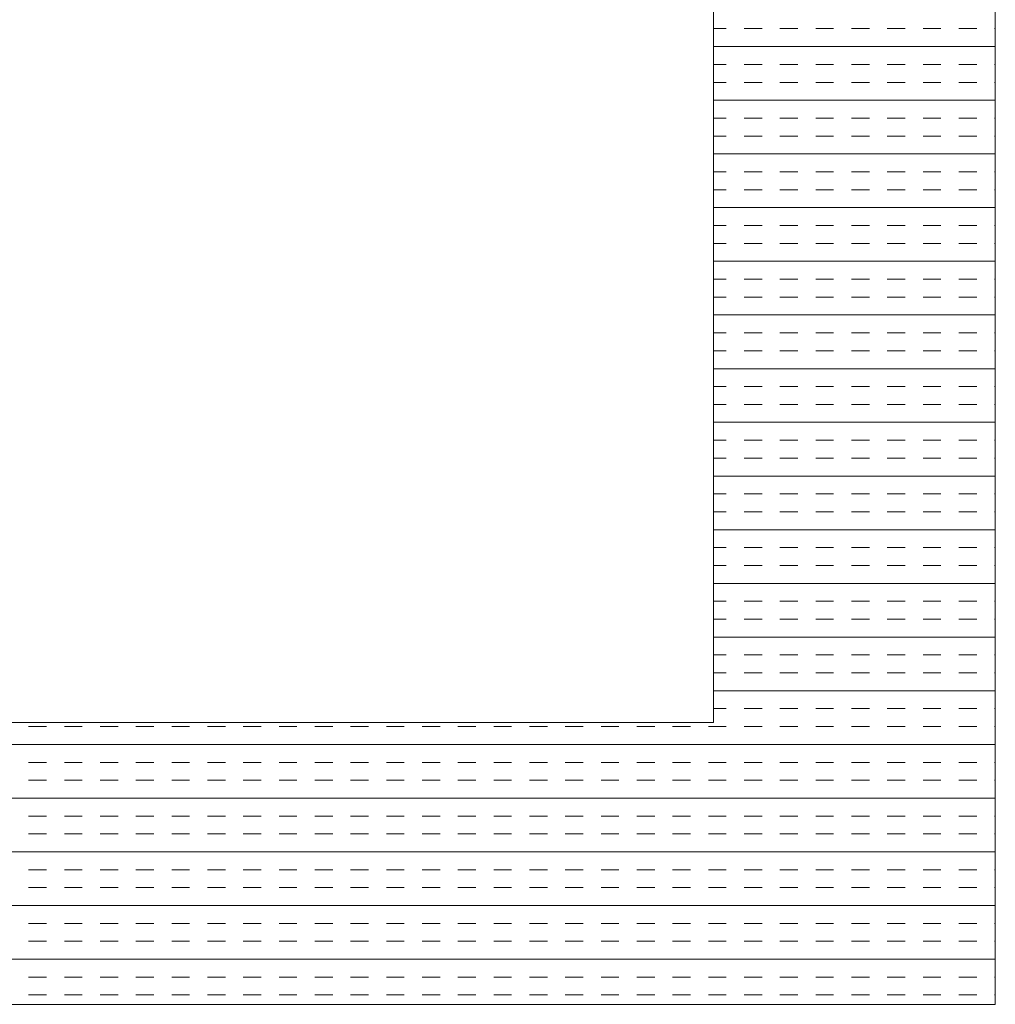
# Model space of a CAD drawing. Extents: x 3940905 to 4145695, y 925352 to 1109797.
# Tile 700 of 1056: x 4034525 to 4034698, y 1099910 to 1100085. Entities that reach past the tile are written whole.
import ezdxf

# ---------------------------------------------------------------- set-up
doc = ezdxf.new("R2010")
doc.units = 0
doc.header["$LTSCALE"] = 750
doc.header["$MEASUREMENT"] = 0
doc.layers.add('CKD Equipments', color=252, linetype='CONTINUOUS', lineweight=0)

msp = doc.modelspace()

# ---------------------------------------------------------------- linework, layer by layer
at = {"layer": 'CKD Equipments'}
for p, q in [((4034698.22, 1099910.1, -7.61), (4034698.22, 1100610.1, -7.61)), ((4034648.22, 1099960.1, -7.61), (4034648.22, 1100560.1, -7.61)), ((4033930.22, 1099960.1, -7.61), (4034648.22, 1099960.1, -7.61)), ((4033880.22, 1099910.1, -7.61), (4034698.22, 1099910.1, -7.61))]:
    msp.add_line(p, q, dxfattribs=at)
at = {"layer": 'CKD Equipments', "color": 4, "linetype": 'Continuous'}
for p, q in [((4034648.22, 1100083.21, -7.61), (4034650.47, 1100083.21, -7.61)), ((4034653.64, 1100083.21, -7.61), (4034656.82, 1100083.21, -7.61)), ((4034659.99, 1100083.21, -7.61), (4034663.17, 1100083.21, -7.61)), ((4034666.34, 1100083.21, -7.61), (4034669.52, 1100083.21, -7.61)), ((4034672.69, 1100083.21, -7.61), (4034675.87, 1100083.21, -7.61)), ((4034679.04, 1100083.21, -7.61), (4034682.22, 1100083.21, -7.61)), ((4034685.39, 1100083.21, -7.61), (4034688.57, 1100083.21, -7.61)), ((4034691.74, 1100083.21, -7.61), (4034694.92, 1100083.21, -7.61)), ((4034698.09, 1100083.21, -7.61), (4034698.22, 1100083.21, -7.61)), ((4034648.22, 1100080.03, -7.61), (4034698.22, 1100080.03, -7.61)), ((4034648.22, 1100076.86, -7.61), (4034650.47, 1100076.86, -7.61)), ((4034653.64, 1100076.86, -7.61), (4034656.82, 1100076.86, -7.61)), ((4034659.99, 1100076.86, -7.61), (4034663.17, 1100076.86, -7.61)), ((4034666.34, 1100076.86, -7.61), (4034669.52, 1100076.86, -7.61)), ((4034672.69, 1100076.86, -7.61), (4034675.87, 1100076.86, -7.61)), ((4034679.04, 1100076.86, -7.61), (4034682.22, 1100076.86, -7.61)), ((4034685.39, 1100076.86, -7.61), (4034688.57, 1100076.86, -7.61)), ((4034691.74, 1100076.86, -7.61), (4034694.92, 1100076.86, -7.61)), ((4034698.09, 1100076.86, -7.61), (4034698.22, 1100076.86, -7.61)), ((4034648.22, 1100073.68, -7.61), (4034650.47, 1100073.68, -7.61)), ((4034653.64, 1100073.68, -7.61), (4034656.82, 1100073.68, -7.61)), ((4034659.99, 1100073.68, -7.61), (4034663.17, 1100073.68, -7.61)), ((4034666.34, 1100073.68, -7.61), (4034669.52, 1100073.68, -7.61)), ((4034672.69, 1100073.68, -7.61), (4034675.87, 1100073.68, -7.61)), ((4034679.04, 1100073.68, -7.61), (4034682.22, 1100073.68, -7.61)), ((4034685.39, 1100073.68, -7.61), (4034688.57, 1100073.68, -7.61)), ((4034691.74, 1100073.68, -7.61), (4034694.92, 1100073.68, -7.61)), ((4034698.09, 1100073.68, -7.61), (4034698.22, 1100073.68, -7.61)), ((4034648.22, 1100070.51, -7.61), (4034698.22, 1100070.51, -7.61)), ((4034648.22, 1100067.33, -7.61), (4034650.47, 1100067.33, -7.61)), ((4034653.64, 1100067.33, -7.61), (4034656.82, 1100067.33, -7.61)), ((4034659.99, 1100067.33, -7.61), (4034663.17, 1100067.33, -7.61)), ((4034666.34, 1100067.33, -7.61), (4034669.52, 1100067.33, -7.61)), ((4034672.69, 1100067.33, -7.61), (4034675.87, 1100067.33, -7.61)), ((4034679.04, 1100067.33, -7.61), (4034682.22, 1100067.33, -7.61)), ((4034685.39, 1100067.33, -7.61), (4034688.57, 1100067.33, -7.61)), ((4034691.74, 1100067.33, -7.61), (4034694.92, 1100067.33, -7.61)), ((4034698.09, 1100067.33, -7.61), (4034698.22, 1100067.33, -7.61)), ((4034648.22, 1100064.16, -7.61), (4034650.47, 1100064.16, -7.61)), ((4034653.64, 1100064.16, -7.61), (4034656.82, 1100064.16, -7.61)), ((4034659.99, 1100064.16, -7.61), (4034663.17, 1100064.16, -7.61)), ((4034666.34, 1100064.16, -7.61), (4034669.52, 1100064.16, -7.61)), ((4034672.69, 1100064.16, -7.61), (4034675.87, 1100064.16, -7.61)), ((4034679.04, 1100064.16, -7.61), (4034682.22, 1100064.16, -7.61)), ((4034685.39, 1100064.16, -7.61), (4034688.57, 1100064.16, -7.61)), ((4034691.74, 1100064.16, -7.61), (4034694.92, 1100064.16, -7.61)), ((4034698.09, 1100064.16, -7.61), (4034698.22, 1100064.16, -7.61)), ((4034648.22, 1100060.98, -7.61), (4034698.22, 1100060.98, -7.61)), ((4034648.22, 1100057.81, -7.61), (4034650.47, 1100057.81, -7.61)), ((4034653.64, 1100057.81, -7.61), (4034656.82, 1100057.81, -7.61)), ((4034659.99, 1100057.81, -7.61), (4034663.17, 1100057.81, -7.61)), ((4034666.34, 1100057.81, -7.61), (4034669.52, 1100057.81, -7.61)), ((4034672.69, 1100057.81, -7.61), (4034675.87, 1100057.81, -7.61)), ((4034679.04, 1100057.81, -7.61), (4034682.22, 1100057.81, -7.61)), ((4034685.39, 1100057.81, -7.61), (4034688.57, 1100057.81, -7.61)), ((4034691.74, 1100057.81, -7.61), (4034694.92, 1100057.81, -7.61)), ((4034698.09, 1100057.81, -7.61), (4034698.22, 1100057.81, -7.61)), ((4034648.22, 1100054.63, -7.61), (4034650.47, 1100054.63, -7.61)), ((4034653.64, 1100054.63, -7.61), (4034656.82, 1100054.63, -7.61)), ((4034659.99, 1100054.63, -7.61), (4034663.17, 1100054.63, -7.61)), ((4034666.34, 1100054.63, -7.61), (4034669.52, 1100054.63, -7.61)), ((4034672.69, 1100054.63, -7.61), (4034675.87, 1100054.63, -7.61)), ((4034679.04, 1100054.63, -7.61), (4034682.22, 1100054.63, -7.61)), ((4034685.39, 1100054.63, -7.61), (4034688.57, 1100054.63, -7.61)), ((4034691.74, 1100054.63, -7.61), (4034694.92, 1100054.63, -7.61)), ((4034698.09, 1100054.63, -7.61), (4034698.22, 1100054.63, -7.61)), ((4034648.22, 1100051.46, -7.61), (4034698.22, 1100051.46, -7.61)), ((4034648.22, 1100048.28, -7.61), (4034650.47, 1100048.28, -7.61)), ((4034653.64, 1100048.28, -7.61), (4034656.82, 1100048.28, -7.61)), ((4034659.99, 1100048.28, -7.61), (4034663.17, 1100048.28, -7.61)), ((4034666.34, 1100048.28, -7.61), (4034669.52, 1100048.28, -7.61)), ((4034672.69, 1100048.28, -7.61), (4034675.87, 1100048.28, -7.61)), ((4034679.04, 1100048.28, -7.61), (4034682.22, 1100048.28, -7.61)), ((4034685.39, 1100048.28, -7.61), (4034688.57, 1100048.28, -7.61)), ((4034691.74, 1100048.28, -7.61), (4034694.92, 1100048.28, -7.61)), ((4034698.09, 1100048.28, -7.61), (4034698.22, 1100048.28, -7.61)), ((4034648.22, 1100045.11, -7.61), (4034650.47, 1100045.11, -7.61)), ((4034653.64, 1100045.11, -7.61), (4034656.82, 1100045.11, -7.61)), ((4034659.99, 1100045.11, -7.61), (4034663.17, 1100045.11, -7.61)), ((4034666.34, 1100045.11, -7.61), (4034669.52, 1100045.11, -7.61)), ((4034672.69, 1100045.11, -7.61), (4034675.87, 1100045.11, -7.61)), ((4034679.04, 1100045.11, -7.61), (4034682.22, 1100045.11, -7.61)), ((4034685.39, 1100045.11, -7.61), (4034688.57, 1100045.11, -7.61)), ((4034691.74, 1100045.11, -7.61), (4034694.92, 1100045.11, -7.61)), ((4034698.09, 1100045.11, -7.61), (4034698.22, 1100045.11, -7.61)), ((4034648.22, 1100041.93, -7.61), (4034698.22, 1100041.93, -7.61)), ((4034648.22, 1100038.76, -7.61), (4034650.47, 1100038.76, -7.61)), ((4034653.64, 1100038.76, -7.61), (4034656.82, 1100038.76, -7.61)), ((4034659.99, 1100038.76, -7.61), (4034663.17, 1100038.76, -7.61)), ((4034666.34, 1100038.76, -7.61), (4034669.52, 1100038.76, -7.61)), ((4034672.69, 1100038.76, -7.61), (4034675.87, 1100038.76, -7.61)), ((4034679.04, 1100038.76, -7.61), (4034682.22, 1100038.76, -7.61)), ((4034685.39, 1100038.76, -7.61), (4034688.57, 1100038.76, -7.61)), ((4034691.74, 1100038.76, -7.61), (4034694.92, 1100038.76, -7.61)), ((4034698.09, 1100038.76, -7.61), (4034698.22, 1100038.76, -7.61)), ((4034648.22, 1100035.58, -7.61), (4034650.47, 1100035.58, -7.61)), ((4034653.64, 1100035.58, -7.61), (4034656.82, 1100035.58, -7.61)), ((4034659.99, 1100035.58, -7.61), (4034663.17, 1100035.58, -7.61)), ((4034666.34, 1100035.58, -7.61), (4034669.52, 1100035.58, -7.61)), ((4034672.69, 1100035.58, -7.61), (4034675.87, 1100035.58, -7.61)), ((4034679.04, 1100035.58, -7.61), (4034682.22, 1100035.58, -7.61)), ((4034685.39, 1100035.58, -7.61), (4034688.57, 1100035.58, -7.61)), ((4034691.74, 1100035.58, -7.61), (4034694.92, 1100035.58, -7.61)), ((4034698.09, 1100035.58, -7.61), (4034698.22, 1100035.58, -7.61)), ((4034648.22, 1100032.41, -7.61), (4034698.22, 1100032.41, -7.61)), ((4034648.22, 1100029.23, -7.61), (4034650.47, 1100029.23, -7.61)), ((4034653.64, 1100029.23, -7.61), (4034656.82, 1100029.23, -7.61)), ((4034659.99, 1100029.23, -7.61), (4034663.17, 1100029.23, -7.61)), ((4034666.34, 1100029.23, -7.61), (4034669.52, 1100029.23, -7.61)), ((4034672.69, 1100029.23, -7.61), (4034675.87, 1100029.23, -7.61)), ((4034679.04, 1100029.23, -7.61), (4034682.22, 1100029.23, -7.61)), ((4034685.39, 1100029.23, -7.61), (4034688.57, 1100029.23, -7.61)), ((4034691.74, 1100029.23, -7.61), (4034694.92, 1100029.23, -7.61)), ((4034698.09, 1100029.23, -7.61), (4034698.22, 1100029.23, -7.61)), ((4034648.22, 1100026.06, -7.61), (4034650.47, 1100026.06, -7.61)), ((4034653.64, 1100026.06, -7.61), (4034656.82, 1100026.06, -7.61)), ((4034659.99, 1100026.06, -7.61), (4034663.17, 1100026.06, -7.61)), ((4034666.34, 1100026.06, -7.61), (4034669.52, 1100026.06, -7.61)), ((4034672.69, 1100026.06, -7.61), (4034675.87, 1100026.06, -7.61)), ((4034679.04, 1100026.06, -7.61), (4034682.22, 1100026.06, -7.61)), ((4034685.39, 1100026.06, -7.61), (4034688.57, 1100026.06, -7.61)), ((4034691.74, 1100026.06, -7.61), (4034694.92, 1100026.06, -7.61)), ((4034698.09, 1100026.06, -7.61), (4034698.22, 1100026.06, -7.61)), ((4034648.22, 1100022.88, -7.61), (4034698.22, 1100022.88, -7.61)), ((4034648.22, 1100019.71, -7.61), (4034650.47, 1100019.71, -7.61)), ((4034653.64, 1100019.71, -7.61), (4034656.82, 1100019.71, -7.61)), ((4034659.99, 1100019.71, -7.61), (4034663.17, 1100019.71, -7.61)), ((4034666.34, 1100019.71, -7.61), (4034669.52, 1100019.71, -7.61)), ((4034672.69, 1100019.71, -7.61), (4034675.87, 1100019.71, -7.61)), ((4034679.04, 1100019.71, -7.61), (4034682.22, 1100019.71, -7.61)), ((4034685.39, 1100019.71, -7.61), (4034688.57, 1100019.71, -7.61)), ((4034691.74, 1100019.71, -7.61), (4034694.92, 1100019.71, -7.61)), ((4034698.09, 1100019.71, -7.61), (4034698.22, 1100019.71, -7.61)), ((4034648.22, 1100016.53, -7.61), (4034650.47, 1100016.53, -7.61)), ((4034653.64, 1100016.53, -7.61), (4034656.82, 1100016.53, -7.61)), ((4034659.99, 1100016.53, -7.61), (4034663.17, 1100016.53, -7.61)), ((4034666.34, 1100016.53, -7.61), (4034669.52, 1100016.53, -7.61)), ((4034672.69, 1100016.53, -7.61), (4034675.87, 1100016.53, -7.61)), ((4034679.04, 1100016.53, -7.61), (4034682.22, 1100016.53, -7.61)), ((4034685.39, 1100016.53, -7.61), (4034688.57, 1100016.53, -7.61)), ((4034691.74, 1100016.53, -7.61), (4034694.92, 1100016.53, -7.61)), ((4034698.09, 1100016.53, -7.61), (4034698.22, 1100016.53, -7.61)), ((4034648.22, 1100013.36, -7.61), (4034698.22, 1100013.36, -7.61)), ((4034648.22, 1100010.18, -7.61), (4034650.47, 1100010.18, -7.61)), ((4034653.64, 1100010.18, -7.61), (4034656.82, 1100010.18, -7.61)), ((4034659.99, 1100010.18, -7.61), (4034663.17, 1100010.18, -7.61)), ((4034666.34, 1100010.18, -7.61), (4034669.52, 1100010.18, -7.61)), ((4034672.69, 1100010.18, -7.61), (4034675.87, 1100010.18, -7.61)), ((4034679.04, 1100010.18, -7.61), (4034682.22, 1100010.18, -7.61)), ((4034685.39, 1100010.18, -7.61), (4034688.57, 1100010.18, -7.61)), ((4034691.74, 1100010.18, -7.61), (4034694.92, 1100010.18, -7.61)), ((4034698.09, 1100010.18, -7.61), (4034698.22, 1100010.18, -7.61)), ((4034648.22, 1100007.01, -7.61), (4034650.47, 1100007.01, -7.61)), ((4034653.64, 1100007.01, -7.61), (4034656.82, 1100007.01, -7.61)), ((4034659.99, 1100007.01, -7.61), (4034663.17, 1100007.01, -7.61)), ((4034666.34, 1100007.01, -7.61), (4034669.52, 1100007.01, -7.61)), ((4034672.69, 1100007.01, -7.61), (4034675.87, 1100007.01, -7.61)), ((4034679.04, 1100007.01, -7.61), (4034682.22, 1100007.01, -7.61)), ((4034685.39, 1100007.01, -7.61), (4034688.57, 1100007.01, -7.61)), ((4034691.74, 1100007.01, -7.61), (4034694.92, 1100007.01, -7.61)), ((4034698.09, 1100007.01, -7.61), (4034698.22, 1100007.01, -7.61)), ((4034648.22, 1100003.83, -7.61), (4034698.22, 1100003.83, -7.61)), ((4034648.22, 1100000.66, -7.61), (4034650.47, 1100000.66, -7.61)), ((4034653.64, 1100000.66, -7.61), (4034656.82, 1100000.66, -7.61)), ((4034659.99, 1100000.66, -7.61), (4034663.17, 1100000.66, -7.61)), ((4034666.34, 1100000.66, -7.61), (4034669.52, 1100000.66, -7.61)), ((4034672.69, 1100000.66, -7.61), (4034675.87, 1100000.66, -7.61)), ((4034679.04, 1100000.66, -7.61), (4034682.22, 1100000.66, -7.61)), ((4034685.39, 1100000.66, -7.61), (4034688.57, 1100000.66, -7.61)), ((4034691.74, 1100000.66, -7.61), (4034694.92, 1100000.66, -7.61)), ((4034698.09, 1100000.66, -7.61), (4034698.22, 1100000.66, -7.61)), ((4034648.22, 1099997.48, -7.61), (4034650.47, 1099997.48, -7.61)), ((4034653.64, 1099997.48, -7.61), (4034656.82, 1099997.48, -7.61)), ((4034659.99, 1099997.48, -7.61), (4034663.17, 1099997.48, -7.61)), ((4034666.34, 1099997.48, -7.61), (4034669.52, 1099997.48, -7.61)), ((4034672.69, 1099997.48, -7.61), (4034675.87, 1099997.48, -7.61)), ((4034679.04, 1099997.48, -7.61), (4034682.22, 1099997.48, -7.61)), ((4034685.39, 1099997.48, -7.61), (4034688.57, 1099997.48, -7.61)), ((4034691.74, 1099997.48, -7.61), (4034694.92, 1099997.48, -7.61)), ((4034698.09, 1099997.48, -7.61), (4034698.22, 1099997.48, -7.61)), ((4034648.22, 1099994.31, -7.61), (4034698.22, 1099994.31, -7.61)), ((4034648.22, 1099991.13, -7.61), (4034650.47, 1099991.13, -7.61)), ((4034653.64, 1099991.13, -7.61), (4034656.82, 1099991.13, -7.61)), ((4034659.99, 1099991.13, -7.61), (4034663.17, 1099991.13, -7.61)), ((4034666.34, 1099991.13, -7.61), (4034669.52, 1099991.13, -7.61)), ((4034672.69, 1099991.13, -7.61), (4034675.87, 1099991.13, -7.61)), ((4034679.04, 1099991.13, -7.61), (4034682.22, 1099991.13, -7.61)), ((4034685.39, 1099991.13, -7.61), (4034688.57, 1099991.13, -7.61)), ((4034691.74, 1099991.13, -7.61), (4034694.92, 1099991.13, -7.61)), ((4034698.09, 1099991.13, -7.61), (4034698.22, 1099991.13, -7.61)), ((4034648.22, 1099987.96, -7.61), (4034650.47, 1099987.96, -7.61)), ((4034653.64, 1099987.96, -7.61), (4034656.82, 1099987.96, -7.61)), ((4034659.99, 1099987.96, -7.61), (4034663.17, 1099987.96, -7.61)), ((4034666.34, 1099987.96, -7.61), (4034669.52, 1099987.96, -7.61)), ((4034672.69, 1099987.96, -7.61), (4034675.87, 1099987.96, -7.61)), ((4034679.04, 1099987.96, -7.61), (4034682.22, 1099987.96, -7.61)), ((4034685.39, 1099987.96, -7.61), (4034688.57, 1099987.96, -7.61)), ((4034691.74, 1099987.96, -7.61), (4034694.92, 1099987.96, -7.61)), ((4034698.09, 1099987.96, -7.61), (4034698.22, 1099987.96, -7.61)), ((4034648.22, 1099984.78, -7.61), (4034698.22, 1099984.78, -7.61)), ((4034648.22, 1099981.61, -7.61), (4034650.47, 1099981.61, -7.61)), ((4034653.64, 1099981.61, -7.61), (4034656.82, 1099981.61, -7.61)), ((4034659.99, 1099981.61, -7.61), (4034663.17, 1099981.61, -7.61)), ((4034666.34, 1099981.61, -7.61), (4034669.52, 1099981.61, -7.61)), ((4034672.69, 1099981.61, -7.61), (4034675.87, 1099981.61, -7.61)), ((4034679.04, 1099981.61, -7.61), (4034682.22, 1099981.61, -7.61)), ((4034685.39, 1099981.61, -7.61), (4034688.57, 1099981.61, -7.61)), ((4034691.74, 1099981.61, -7.61), (4034694.92, 1099981.61, -7.61)), ((4034698.09, 1099981.61, -7.61), (4034698.22, 1099981.61, -7.61)), ((4034648.22, 1099978.43, -7.61), (4034650.47, 1099978.43, -7.61)), ((4034653.64, 1099978.43, -7.61), (4034656.82, 1099978.43, -7.61)), ((4034659.99, 1099978.43, -7.61), (4034663.17, 1099978.43, -7.61)), ((4034666.34, 1099978.43, -7.61), (4034669.52, 1099978.43, -7.61)), ((4034672.69, 1099978.43, -7.61), (4034675.87, 1099978.43, -7.61)), ((4034679.04, 1099978.43, -7.61), (4034682.22, 1099978.43, -7.61)), ((4034685.39, 1099978.43, -7.61), (4034688.57, 1099978.43, -7.61)), ((4034691.74, 1099978.43, -7.61), (4034694.92, 1099978.43, -7.61)), ((4034698.09, 1099978.43, -7.61), (4034698.22, 1099978.43, -7.61)), ((4034648.22, 1099975.26, -7.61), (4034698.22, 1099975.26, -7.61)), ((4034648.22, 1099972.08, -7.61), (4034650.47, 1099972.08, -7.61)), ((4034653.64, 1099972.08, -7.61), (4034656.82, 1099972.08, -7.61)), ((4034659.99, 1099972.08, -7.61), (4034663.17, 1099972.08, -7.61)), ((4034666.34, 1099972.08, -7.61), (4034669.52, 1099972.08, -7.61)), ((4034672.69, 1099972.08, -7.61), (4034675.87, 1099972.08, -7.61)), ((4034679.04, 1099972.08, -7.61), (4034682.22, 1099972.08, -7.61)), ((4034685.39, 1099972.08, -7.61), (4034688.57, 1099972.08, -7.61)), ((4034691.74, 1099972.08, -7.61), (4034694.92, 1099972.08, -7.61)), ((4034698.09, 1099972.08, -7.61), (4034698.22, 1099972.08, -7.61)), ((4034648.22, 1099968.91, -7.61), (4034650.47, 1099968.91, -7.61)), ((4034653.64, 1099968.91, -7.61), (4034656.82, 1099968.91, -7.61)), ((4034659.99, 1099968.91, -7.61), (4034663.17, 1099968.91, -7.61)), ((4034666.34, 1099968.91, -7.61), (4034669.52, 1099968.91, -7.61)), ((4034672.69, 1099968.91, -7.61), (4034675.87, 1099968.91, -7.61)), ((4034679.04, 1099968.91, -7.61), (4034682.22, 1099968.91, -7.61)), ((4034685.39, 1099968.91, -7.61), (4034688.57, 1099968.91, -7.61)), ((4034691.74, 1099968.91, -7.61), (4034694.92, 1099968.91, -7.61)), ((4034698.09, 1099968.91, -7.61), (4034698.22, 1099968.91, -7.61)), ((4034648.22, 1099965.73, -7.61), (4034698.22, 1099965.73, -7.61)), ((4034648.22, 1099962.56, -7.61), (4034650.47, 1099962.56, -7.61)), ((4034653.64, 1099962.56, -7.61), (4034656.82, 1099962.56, -7.61)), ((4034659.99, 1099962.56, -7.61), (4034663.17, 1099962.56, -7.61)), ((4034666.34, 1099962.56, -7.61), (4034669.52, 1099962.56, -7.61)), ((4034672.69, 1099962.56, -7.61), (4034675.87, 1099962.56, -7.61)), ((4034679.04, 1099962.56, -7.61), (4034682.22, 1099962.56, -7.61)), ((4034685.39, 1099962.56, -7.61), (4034688.57, 1099962.56, -7.61)), ((4034691.74, 1099962.56, -7.61), (4034694.92, 1099962.56, -7.61)), ((4034698.09, 1099962.56, -7.61), (4034698.22, 1099962.56, -7.61)), ((4034526.64, 1099959.38, -7.61), (4034529.82, 1099959.38, -7.61)), ((4034532.99, 1099959.38, -7.61), (4034536.17, 1099959.38, -7.61)), ((4034539.34, 1099959.38, -7.61), (4034542.52, 1099959.38, -7.61)), ((4034545.69, 1099959.38, -7.61), (4034548.87, 1099959.38, -7.61)), ((4034552.04, 1099959.38, -7.61), (4034555.22, 1099959.38, -7.61)), ((4034558.39, 1099959.38, -7.61), (4034561.57, 1099959.38, -7.61)), ((4034564.74, 1099959.38, -7.61), (4034567.92, 1099959.38, -7.61)), ((4034571.09, 1099959.38, -7.61), (4034574.27, 1099959.38, -7.61)), ((4034577.44, 1099959.38, -7.61), (4034580.62, 1099959.38, -7.61)), ((4034583.79, 1099959.38, -7.61), (4034586.97, 1099959.38, -7.61)), ((4034590.14, 1099959.38, -7.61), (4034593.32, 1099959.38, -7.61)), ((4034596.49, 1099959.38, -7.61), (4034599.67, 1099959.38, -7.61)), ((4034602.84, 1099959.38, -7.61), (4034606.02, 1099959.38, -7.61)), ((4034609.19, 1099959.38, -7.61), (4034612.37, 1099959.38, -7.61)), ((4034615.54, 1099959.38, -7.61), (4034618.72, 1099959.38, -7.61)), ((4034621.89, 1099959.38, -7.61), (4034625.07, 1099959.38, -7.61)), ((4034628.24, 1099959.38, -7.61), (4034631.42, 1099959.38, -7.61)), ((4034634.59, 1099959.38, -7.61), (4034637.77, 1099959.38, -7.61)), ((4034640.94, 1099959.38, -7.61), (4034644.12, 1099959.38, -7.61)), ((4034647.29, 1099959.38, -7.61), (4034650.47, 1099959.38, -7.61)), ((4034653.64, 1099959.38, -7.61), (4034656.82, 1099959.38, -7.61)), ((4034659.99, 1099959.38, -7.61), (4034663.17, 1099959.38, -7.61)), ((4034666.34, 1099959.38, -7.61), (4034669.52, 1099959.38, -7.61)), ((4034672.69, 1099959.38, -7.61), (4034675.87, 1099959.38, -7.61)), ((4034679.04, 1099959.38, -7.61), (4034682.22, 1099959.38, -7.61)), ((4034685.39, 1099959.38, -7.61), (4034688.57, 1099959.38, -7.61)), ((4034691.74, 1099959.38, -7.61), (4034694.92, 1099959.38, -7.61)), ((4034698.09, 1099959.38, -7.61), (4034698.22, 1099959.38, -7.61)), ((4033880.22, 1099956.21, -7.61), (4034698.22, 1099956.21, -7.61)), ((4034526.64, 1099953.03, -7.61), (4034529.82, 1099953.03, -7.61)), ((4034532.99, 1099953.03, -7.61), (4034536.17, 1099953.03, -7.61)), ((4034539.34, 1099953.03, -7.61), (4034542.52, 1099953.03, -7.61)), ((4034545.69, 1099953.03, -7.61), (4034548.87, 1099953.03, -7.61)), ((4034552.04, 1099953.03, -7.61), (4034555.22, 1099953.03, -7.61)), ((4034558.39, 1099953.03, -7.61), (4034561.57, 1099953.03, -7.61)), ((4034564.74, 1099953.03, -7.61), (4034567.92, 1099953.03, -7.61)), ((4034571.09, 1099953.03, -7.61), (4034574.27, 1099953.03, -7.61)), ((4034577.44, 1099953.03, -7.61), (4034580.62, 1099953.03, -7.61)), ((4034583.79, 1099953.03, -7.61), (4034586.97, 1099953.03, -7.61)), ((4034590.14, 1099953.03, -7.61), (4034593.32, 1099953.03, -7.61)), ((4034596.49, 1099953.03, -7.61), (4034599.67, 1099953.03, -7.61)), ((4034602.84, 1099953.03, -7.61), (4034606.02, 1099953.03, -7.61)), ((4034609.19, 1099953.03, -7.61), (4034612.37, 1099953.03, -7.61)), ((4034615.54, 1099953.03, -7.61), (4034618.72, 1099953.03, -7.61)), ((4034621.89, 1099953.03, -7.61), (4034625.07, 1099953.03, -7.61)), ((4034628.24, 1099953.03, -7.61), (4034631.42, 1099953.03, -7.61)), ((4034634.59, 1099953.03, -7.61), (4034637.77, 1099953.03, -7.61)), ((4034640.94, 1099953.03, -7.61), (4034644.12, 1099953.03, -7.61)), ((4034647.29, 1099953.03, -7.61), (4034650.47, 1099953.03, -7.61)), ((4034653.64, 1099953.03, -7.61), (4034656.82, 1099953.03, -7.61)), ((4034659.99, 1099953.03, -7.61), (4034663.17, 1099953.03, -7.61)), ((4034666.34, 1099953.03, -7.61), (4034669.52, 1099953.03, -7.61)), ((4034672.69, 1099953.03, -7.61), (4034675.87, 1099953.03, -7.61)), ((4034679.04, 1099953.03, -7.61), (4034682.22, 1099953.03, -7.61)), ((4034685.39, 1099953.03, -7.61), (4034688.57, 1099953.03, -7.61)), ((4034691.74, 1099953.03, -7.61), (4034694.92, 1099953.03, -7.61)), ((4034698.09, 1099953.03, -7.61), (4034698.22, 1099953.03, -7.61)), ((4034526.64, 1099949.86, -7.61), (4034529.82, 1099949.86, -7.61)), ((4034532.99, 1099949.86, -7.61), (4034536.17, 1099949.86, -7.61)), ((4034539.34, 1099949.86, -7.61), (4034542.52, 1099949.86, -7.61)), ((4034545.69, 1099949.86, -7.61), (4034548.87, 1099949.86, -7.61)), ((4034552.04, 1099949.86, -7.61), (4034555.22, 1099949.86, -7.61)), ((4034558.39, 1099949.86, -7.61), (4034561.57, 1099949.86, -7.61)), ((4034564.74, 1099949.86, -7.61), (4034567.92, 1099949.86, -7.61)), ((4034571.09, 1099949.86, -7.61), (4034574.27, 1099949.86, -7.61)), ((4034577.44, 1099949.86, -7.61), (4034580.62, 1099949.86, -7.61)), ((4034583.79, 1099949.86, -7.61), (4034586.97, 1099949.86, -7.61)), ((4034590.14, 1099949.86, -7.61), (4034593.32, 1099949.86, -7.61)), ((4034596.49, 1099949.86, -7.61), (4034599.67, 1099949.86, -7.61)), ((4034602.84, 1099949.86, -7.61), (4034606.02, 1099949.86, -7.61)), ((4034609.19, 1099949.86, -7.61), (4034612.37, 1099949.86, -7.61)), ((4034615.54, 1099949.86, -7.61), (4034618.72, 1099949.86, -7.61)), ((4034621.89, 1099949.86, -7.61), (4034625.07, 1099949.86, -7.61)), ((4034628.24, 1099949.86, -7.61), (4034631.42, 1099949.86, -7.61)), ((4034634.59, 1099949.86, -7.61), (4034637.77, 1099949.86, -7.61)), ((4034640.94, 1099949.86, -7.61), (4034644.12, 1099949.86, -7.61)), ((4034647.29, 1099949.86, -7.61), (4034650.47, 1099949.86, -7.61)), ((4034653.64, 1099949.86, -7.61), (4034656.82, 1099949.86, -7.61)), ((4034659.99, 1099949.86, -7.61), (4034663.17, 1099949.86, -7.61)), ((4034666.34, 1099949.86, -7.61), (4034669.52, 1099949.86, -7.61)), ((4034672.69, 1099949.86, -7.61), (4034675.87, 1099949.86, -7.61)), ((4034679.04, 1099949.86, -7.61), (4034682.22, 1099949.86, -7.61)), ((4034685.39, 1099949.86, -7.61), (4034688.57, 1099949.86, -7.61)), ((4034691.74, 1099949.86, -7.61), (4034694.92, 1099949.86, -7.61)), ((4034698.09, 1099949.86, -7.61), (4034698.22, 1099949.86, -7.61)), ((4033880.22, 1099946.68, -7.61), (4034698.22, 1099946.68, -7.61)), ((4034526.64, 1099943.51, -7.61), (4034529.82, 1099943.51, -7.61)), ((4034532.99, 1099943.51, -7.61), (4034536.17, 1099943.51, -7.61)), ((4034539.34, 1099943.51, -7.61), (4034542.52, 1099943.51, -7.61)), ((4034545.69, 1099943.51, -7.61), (4034548.87, 1099943.51, -7.61)), ((4034552.04, 1099943.51, -7.61), (4034555.22, 1099943.51, -7.61)), ((4034558.39, 1099943.51, -7.61), (4034561.57, 1099943.51, -7.61)), ((4034564.74, 1099943.51, -7.61), (4034567.92, 1099943.51, -7.61)), ((4034571.09, 1099943.51, -7.61), (4034574.27, 1099943.51, -7.61)), ((4034577.44, 1099943.51, -7.61), (4034580.62, 1099943.51, -7.61)), ((4034583.79, 1099943.51, -7.61), (4034586.97, 1099943.51, -7.61)), ((4034590.14, 1099943.51, -7.61), (4034593.32, 1099943.51, -7.61)), ((4034596.49, 1099943.51, -7.61), (4034599.67, 1099943.51, -7.61)), ((4034602.84, 1099943.51, -7.61), (4034606.02, 1099943.51, -7.61)), ((4034609.19, 1099943.51, -7.61), (4034612.37, 1099943.51, -7.61)), ((4034615.54, 1099943.51, -7.61), (4034618.72, 1099943.51, -7.61)), ((4034621.89, 1099943.51, -7.61), (4034625.07, 1099943.51, -7.61)), ((4034628.24, 1099943.51, -7.61), (4034631.42, 1099943.51, -7.61)), ((4034634.59, 1099943.51, -7.61), (4034637.77, 1099943.51, -7.61)), ((4034640.94, 1099943.51, -7.61), (4034644.12, 1099943.51, -7.61)), ((4034647.29, 1099943.51, -7.61), (4034650.47, 1099943.51, -7.61)), ((4034653.64, 1099943.51, -7.61), (4034656.82, 1099943.51, -7.61)), ((4034659.99, 1099943.51, -7.61), (4034663.17, 1099943.51, -7.61)), ((4034666.34, 1099943.51, -7.61), (4034669.52, 1099943.51, -7.61)), ((4034672.69, 1099943.51, -7.61), (4034675.87, 1099943.51, -7.61)), ((4034679.04, 1099943.51, -7.61), (4034682.22, 1099943.51, -7.61)), ((4034685.39, 1099943.51, -7.61), (4034688.57, 1099943.51, -7.61)), ((4034691.74, 1099943.51, -7.61), (4034694.92, 1099943.51, -7.61)), ((4034698.09, 1099943.51, -7.61), (4034698.22, 1099943.51, -7.61)), ((4034526.64, 1099940.33, -7.61), (4034529.82, 1099940.33, -7.61)), ((4034532.99, 1099940.33, -7.61), (4034536.17, 1099940.33, -7.61)), ((4034539.34, 1099940.33, -7.61), (4034542.52, 1099940.33, -7.61)), ((4034545.69, 1099940.33, -7.61), (4034548.87, 1099940.33, -7.61)), ((4034552.04, 1099940.33, -7.61), (4034555.22, 1099940.33, -7.61)), ((4034558.39, 1099940.33, -7.61), (4034561.57, 1099940.33, -7.61)), ((4034564.74, 1099940.33, -7.61), (4034567.92, 1099940.33, -7.61)), ((4034571.09, 1099940.33, -7.61), (4034574.27, 1099940.33, -7.61)), ((4034577.44, 1099940.33, -7.61), (4034580.62, 1099940.33, -7.61)), ((4034583.79, 1099940.33, -7.61), (4034586.97, 1099940.33, -7.61)), ((4034590.14, 1099940.33, -7.61), (4034593.32, 1099940.33, -7.61)), ((4034596.49, 1099940.33, -7.61), (4034599.67, 1099940.33, -7.61)), ((4034602.84, 1099940.33, -7.61), (4034606.02, 1099940.33, -7.61)), ((4034609.19, 1099940.33, -7.61), (4034612.37, 1099940.33, -7.61)), ((4034615.54, 1099940.33, -7.61), (4034618.72, 1099940.33, -7.61)), ((4034621.89, 1099940.33, -7.61), (4034625.07, 1099940.33, -7.61)), ((4034628.24, 1099940.33, -7.61), (4034631.42, 1099940.33, -7.61)), ((4034634.59, 1099940.33, -7.61), (4034637.77, 1099940.33, -7.61)), ((4034640.94, 1099940.33, -7.61), (4034644.12, 1099940.33, -7.61)), ((4034647.29, 1099940.33, -7.61), (4034650.47, 1099940.33, -7.61)), ((4034653.64, 1099940.33, -7.61), (4034656.82, 1099940.33, -7.61)), ((4034659.99, 1099940.33, -7.61), (4034663.17, 1099940.33, -7.61)), ((4034666.34, 1099940.33, -7.61), (4034669.52, 1099940.33, -7.61)), ((4034672.69, 1099940.33, -7.61), (4034675.87, 1099940.33, -7.61)), ((4034679.04, 1099940.33, -7.61), (4034682.22, 1099940.33, -7.61)), ((4034685.39, 1099940.33, -7.61), (4034688.57, 1099940.33, -7.61)), ((4034691.74, 1099940.33, -7.61), (4034694.92, 1099940.33, -7.61)), ((4034698.09, 1099940.33, -7.61), (4034698.22, 1099940.33, -7.61)), ((4033880.22, 1099937.16, -7.61), (4034698.22, 1099937.16, -7.61)), ((4034526.64, 1099933.98, -7.61), (4034529.82, 1099933.98, -7.61)), ((4034532.99, 1099933.98, -7.61), (4034536.17, 1099933.98, -7.61)), ((4034539.34, 1099933.98, -7.61), (4034542.52, 1099933.98, -7.61)), ((4034545.69, 1099933.98, -7.61), (4034548.87, 1099933.98, -7.61)), ((4034552.04, 1099933.98, -7.61), (4034555.22, 1099933.98, -7.61)), ((4034558.39, 1099933.98, -7.61), (4034561.57, 1099933.98, -7.61)), ((4034564.74, 1099933.98, -7.61), (4034567.92, 1099933.98, -7.61)), ((4034571.09, 1099933.98, -7.61), (4034574.27, 1099933.98, -7.61)), ((4034577.44, 1099933.98, -7.61), (4034580.62, 1099933.98, -7.61)), ((4034583.79, 1099933.98, -7.61), (4034586.97, 1099933.98, -7.61)), ((4034590.14, 1099933.98, -7.61), (4034593.32, 1099933.98, -7.61)), ((4034596.49, 1099933.98, -7.61), (4034599.67, 1099933.98, -7.61)), ((4034602.84, 1099933.98, -7.61), (4034606.02, 1099933.98, -7.61)), ((4034609.19, 1099933.98, -7.61), (4034612.37, 1099933.98, -7.61)), ((4034615.54, 1099933.98, -7.61), (4034618.72, 1099933.98, -7.61)), ((4034621.89, 1099933.98, -7.61), (4034625.07, 1099933.98, -7.61)), ((4034628.24, 1099933.98, -7.61), (4034631.42, 1099933.98, -7.61)), ((4034634.59, 1099933.98, -7.61), (4034637.77, 1099933.98, -7.61)), ((4034640.94, 1099933.98, -7.61), (4034644.12, 1099933.98, -7.61)), ((4034647.29, 1099933.98, -7.61), (4034650.47, 1099933.98, -7.61)), ((4034653.64, 1099933.98, -7.61), (4034656.82, 1099933.98, -7.61)), ((4034659.99, 1099933.98, -7.61), (4034663.17, 1099933.98, -7.61)), ((4034666.34, 1099933.98, -7.61), (4034669.52, 1099933.98, -7.61)), ((4034672.69, 1099933.98, -7.61), (4034675.87, 1099933.98, -7.61)), ((4034679.04, 1099933.98, -7.61), (4034682.22, 1099933.98, -7.61)), ((4034685.39, 1099933.98, -7.61), (4034688.57, 1099933.98, -7.61)), ((4034691.74, 1099933.98, -7.61), (4034694.92, 1099933.98, -7.61)), ((4034698.09, 1099933.98, -7.61), (4034698.22, 1099933.98, -7.61)), ((4034526.64, 1099930.81, -7.61), (4034529.82, 1099930.81, -7.61)), ((4034532.99, 1099930.81, -7.61), (4034536.17, 1099930.81, -7.61)), ((4034539.34, 1099930.81, -7.61), (4034542.52, 1099930.81, -7.61)), ((4034545.69, 1099930.81, -7.61), (4034548.87, 1099930.81, -7.61)), ((4034552.04, 1099930.81, -7.61), (4034555.22, 1099930.81, -7.61)), ((4034558.39, 1099930.81, -7.61), (4034561.57, 1099930.81, -7.61)), ((4034564.74, 1099930.81, -7.61), (4034567.92, 1099930.81, -7.61)), ((4034571.09, 1099930.81, -7.61), (4034574.27, 1099930.81, -7.61)), ((4034577.44, 1099930.81, -7.61), (4034580.62, 1099930.81, -7.61)), ((4034583.79, 1099930.81, -7.61), (4034586.97, 1099930.81, -7.61)), ((4034590.14, 1099930.81, -7.61), (4034593.32, 1099930.81, -7.61)), ((4034596.49, 1099930.81, -7.61), (4034599.67, 1099930.81, -7.61)), ((4034602.84, 1099930.81, -7.61), (4034606.02, 1099930.81, -7.61)), ((4034609.19, 1099930.81, -7.61), (4034612.37, 1099930.81, -7.61)), ((4034615.54, 1099930.81, -7.61), (4034618.72, 1099930.81, -7.61)), ((4034621.89, 1099930.81, -7.61), (4034625.07, 1099930.81, -7.61)), ((4034628.24, 1099930.81, -7.61), (4034631.42, 1099930.81, -7.61)), ((4034634.59, 1099930.81, -7.61), (4034637.77, 1099930.81, -7.61)), ((4034640.94, 1099930.81, -7.61), (4034644.12, 1099930.81, -7.61)), ((4034647.29, 1099930.81, -7.61), (4034650.47, 1099930.81, -7.61)), ((4034653.64, 1099930.81, -7.61), (4034656.82, 1099930.81, -7.61)), ((4034659.99, 1099930.81, -7.61), (4034663.17, 1099930.81, -7.61)), ((4034666.34, 1099930.81, -7.61), (4034669.52, 1099930.81, -7.61)), ((4034672.69, 1099930.81, -7.61), (4034675.87, 1099930.81, -7.61)), ((4034679.04, 1099930.81, -7.61), (4034682.22, 1099930.81, -7.61)), ((4034685.39, 1099930.81, -7.61), (4034688.57, 1099930.81, -7.61)), ((4034691.74, 1099930.81, -7.61), (4034694.92, 1099930.81, -7.61)), ((4034698.09, 1099930.81, -7.61), (4034698.22, 1099930.81, -7.61)), ((4033880.22, 1099927.63, -7.61), (4034698.22, 1099927.63, -7.61)), ((4034526.64, 1099924.46, -7.61), (4034529.82, 1099924.46, -7.61)), ((4034532.99, 1099924.46, -7.61), (4034536.17, 1099924.46, -7.61)), ((4034539.34, 1099924.46, -7.61), (4034542.52, 1099924.46, -7.61)), ((4034545.69, 1099924.46, -7.61), (4034548.87, 1099924.46, -7.61)), ((4034552.04, 1099924.46, -7.61), (4034555.22, 1099924.46, -7.61)), ((4034558.39, 1099924.46, -7.61), (4034561.57, 1099924.46, -7.61)), ((4034564.74, 1099924.46, -7.61), (4034567.92, 1099924.46, -7.61)), ((4034571.09, 1099924.46, -7.61), (4034574.27, 1099924.46, -7.61)), ((4034577.44, 1099924.46, -7.61), (4034580.62, 1099924.46, -7.61)), ((4034583.79, 1099924.46, -7.61), (4034586.97, 1099924.46, -7.61)), ((4034590.14, 1099924.46, -7.61), (4034593.32, 1099924.46, -7.61)), ((4034596.49, 1099924.46, -7.61), (4034599.67, 1099924.46, -7.61)), ((4034602.84, 1099924.46, -7.61), (4034606.02, 1099924.46, -7.61)), ((4034609.19, 1099924.46, -7.61), (4034612.37, 1099924.46, -7.61)), ((4034615.54, 1099924.46, -7.61), (4034618.72, 1099924.46, -7.61)), ((4034621.89, 1099924.46, -7.61), (4034625.07, 1099924.46, -7.61)), ((4034628.24, 1099924.46, -7.61), (4034631.42, 1099924.46, -7.61)), ((4034634.59, 1099924.46, -7.61), (4034637.77, 1099924.46, -7.61)), ((4034640.94, 1099924.46, -7.61), (4034644.12, 1099924.46, -7.61)), ((4034647.29, 1099924.46, -7.61), (4034650.47, 1099924.46, -7.61)), ((4034653.64, 1099924.46, -7.61), (4034656.82, 1099924.46, -7.61)), ((4034659.99, 1099924.46, -7.61), (4034663.17, 1099924.46, -7.61)), ((4034666.34, 1099924.46, -7.61), (4034669.52, 1099924.46, -7.61)), ((4034672.69, 1099924.46, -7.61), (4034675.87, 1099924.46, -7.61)), ((4034679.04, 1099924.46, -7.61), (4034682.22, 1099924.46, -7.61)), ((4034685.39, 1099924.46, -7.61), (4034688.57, 1099924.46, -7.61)), ((4034691.74, 1099924.46, -7.61), (4034694.92, 1099924.46, -7.61)), ((4034698.09, 1099924.46, -7.61), (4034698.22, 1099924.46, -7.61)), ((4034526.64, 1099921.28, -7.61), (4034529.82, 1099921.28, -7.61)), ((4034532.99, 1099921.28, -7.61), (4034536.17, 1099921.28, -7.61)), ((4034539.34, 1099921.28, -7.61), (4034542.52, 1099921.28, -7.61)), ((4034545.69, 1099921.28, -7.61), (4034548.87, 1099921.28, -7.61)), ((4034552.04, 1099921.28, -7.61), (4034555.22, 1099921.28, -7.61)), ((4034558.39, 1099921.28, -7.61), (4034561.57, 1099921.28, -7.61)), ((4034564.74, 1099921.28, -7.61), (4034567.92, 1099921.28, -7.61)), ((4034571.09, 1099921.28, -7.61), (4034574.27, 1099921.28, -7.61)), ((4034577.44, 1099921.28, -7.61), (4034580.62, 1099921.28, -7.61)), ((4034583.79, 1099921.28, -7.61), (4034586.97, 1099921.28, -7.61)), ((4034590.14, 1099921.28, -7.61), (4034593.32, 1099921.28, -7.61)), ((4034596.49, 1099921.28, -7.61), (4034599.67, 1099921.28, -7.61)), ((4034602.84, 1099921.28, -7.61), (4034606.02, 1099921.28, -7.61)), ((4034609.19, 1099921.28, -7.61), (4034612.37, 1099921.28, -7.61)), ((4034615.54, 1099921.28, -7.61), (4034618.72, 1099921.28, -7.61)), ((4034621.89, 1099921.28, -7.61), (4034625.07, 1099921.28, -7.61)), ((4034628.24, 1099921.28, -7.61), (4034631.42, 1099921.28, -7.61)), ((4034634.59, 1099921.28, -7.61), (4034637.77, 1099921.28, -7.61)), ((4034640.94, 1099921.28, -7.61), (4034644.12, 1099921.28, -7.61)), ((4034647.29, 1099921.28, -7.61), (4034650.47, 1099921.28, -7.61)), ((4034653.64, 1099921.28, -7.61), (4034656.82, 1099921.28, -7.61)), ((4034659.99, 1099921.28, -7.61), (4034663.17, 1099921.28, -7.61)), ((4034666.34, 1099921.28, -7.61), (4034669.52, 1099921.28, -7.61)), ((4034672.69, 1099921.28, -7.61), (4034675.87, 1099921.28, -7.61)), ((4034679.04, 1099921.28, -7.61), (4034682.22, 1099921.28, -7.61)), ((4034685.39, 1099921.28, -7.61), (4034688.57, 1099921.28, -7.61)), ((4034691.74, 1099921.28, -7.61), (4034694.92, 1099921.28, -7.61)), ((4034698.09, 1099921.28, -7.61), (4034698.22, 1099921.28, -7.61)), ((4033880.22, 1099918.11, -7.61), (4034698.22, 1099918.11, -7.61)), ((4034526.64, 1099914.93, -7.61), (4034529.82, 1099914.93, -7.61)), ((4034532.99, 1099914.93, -7.61), (4034536.17, 1099914.93, -7.61)), ((4034539.34, 1099914.93, -7.61), (4034542.52, 1099914.93, -7.61)), ((4034545.69, 1099914.93, -7.61), (4034548.87, 1099914.93, -7.61)), ((4034552.04, 1099914.93, -7.61), (4034555.22, 1099914.93, -7.61)), ((4034558.39, 1099914.93, -7.61), (4034561.57, 1099914.93, -7.61)), ((4034564.74, 1099914.93, -7.61), (4034567.92, 1099914.93, -7.61)), ((4034571.09, 1099914.93, -7.61), (4034574.27, 1099914.93, -7.61)), ((4034577.44, 1099914.93, -7.61), (4034580.62, 1099914.93, -7.61)), ((4034583.79, 1099914.93, -7.61), (4034586.97, 1099914.93, -7.61)), ((4034590.14, 1099914.93, -7.61), (4034593.32, 1099914.93, -7.61)), ((4034596.49, 1099914.93, -7.61), (4034599.67, 1099914.93, -7.61)), ((4034602.84, 1099914.93, -7.61), (4034606.02, 1099914.93, -7.61)), ((4034609.19, 1099914.93, -7.61), (4034612.37, 1099914.93, -7.61)), ((4034615.54, 1099914.93, -7.61), (4034618.72, 1099914.93, -7.61)), ((4034621.89, 1099914.93, -7.61), (4034625.07, 1099914.93, -7.61)), ((4034628.24, 1099914.93, -7.61), (4034631.42, 1099914.93, -7.61)), ((4034634.59, 1099914.93, -7.61), (4034637.77, 1099914.93, -7.61)), ((4034640.94, 1099914.93, -7.61), (4034644.12, 1099914.93, -7.61)), ((4034647.29, 1099914.93, -7.61), (4034650.47, 1099914.93, -7.61)), ((4034653.64, 1099914.93, -7.61), (4034656.82, 1099914.93, -7.61)), ((4034659.99, 1099914.93, -7.61), (4034663.17, 1099914.93, -7.61)), ((4034666.34, 1099914.93, -7.61), (4034669.52, 1099914.93, -7.61)), ((4034672.69, 1099914.93, -7.61), (4034675.87, 1099914.93, -7.61)), ((4034679.04, 1099914.93, -7.61), (4034682.22, 1099914.93, -7.61)), ((4034685.39, 1099914.93, -7.61), (4034688.57, 1099914.93, -7.61)), ((4034691.74, 1099914.93, -7.61), (4034694.92, 1099914.93, -7.61)), ((4034698.09, 1099914.93, -7.61), (4034698.22, 1099914.93, -7.61)), ((4034526.64, 1099911.76, -7.61), (4034529.82, 1099911.76, -7.61)), ((4034532.99, 1099911.76, -7.61), (4034536.17, 1099911.76, -7.61)), ((4034539.34, 1099911.76, -7.61), (4034542.52, 1099911.76, -7.61)), ((4034545.69, 1099911.76, -7.61), (4034548.87, 1099911.76, -7.61)), ((4034552.04, 1099911.76, -7.61), (4034555.22, 1099911.76, -7.61)), ((4034558.39, 1099911.76, -7.61), (4034561.57, 1099911.76, -7.61)), ((4034564.74, 1099911.76, -7.61), (4034567.92, 1099911.76, -7.61)), ((4034571.09, 1099911.76, -7.61), (4034574.27, 1099911.76, -7.61)), ((4034577.44, 1099911.76, -7.61), (4034580.62, 1099911.76, -7.61)), ((4034583.79, 1099911.76, -7.61), (4034586.97, 1099911.76, -7.61)), ((4034590.14, 1099911.76, -7.61), (4034593.32, 1099911.76, -7.61)), ((4034596.49, 1099911.76, -7.61), (4034599.67, 1099911.76, -7.61)), ((4034602.84, 1099911.76, -7.61), (4034606.02, 1099911.76, -7.61)), ((4034609.19, 1099911.76, -7.61), (4034612.37, 1099911.76, -7.61)), ((4034615.54, 1099911.76, -7.61), (4034618.72, 1099911.76, -7.61)), ((4034621.89, 1099911.76, -7.61), (4034625.07, 1099911.76, -7.61)), ((4034628.24, 1099911.76, -7.61), (4034631.42, 1099911.76, -7.61)), ((4034634.59, 1099911.76, -7.61), (4034637.77, 1099911.76, -7.61)), ((4034640.94, 1099911.76, -7.61), (4034644.12, 1099911.76, -7.61)), ((4034647.29, 1099911.76, -7.61), (4034650.47, 1099911.76, -7.61)), ((4034653.64, 1099911.76, -7.61), (4034656.82, 1099911.76, -7.61)), ((4034659.99, 1099911.76, -7.61), (4034663.17, 1099911.76, -7.61)), ((4034666.34, 1099911.76, -7.61), (4034669.52, 1099911.76, -7.61)), ((4034672.69, 1099911.76, -7.61), (4034675.87, 1099911.76, -7.61)), ((4034679.04, 1099911.76, -7.61), (4034682.22, 1099911.76, -7.61)), ((4034685.39, 1099911.76, -7.61), (4034688.57, 1099911.76, -7.61)), ((4034691.74, 1099911.76, -7.61), (4034694.92, 1099911.76, -7.61)), ((4034698.09, 1099911.76, -7.61), (4034698.22, 1099911.76, -7.61))]:
    msp.add_line(p, q, dxfattribs=at)

doc.saveas('drawing.dxf')
